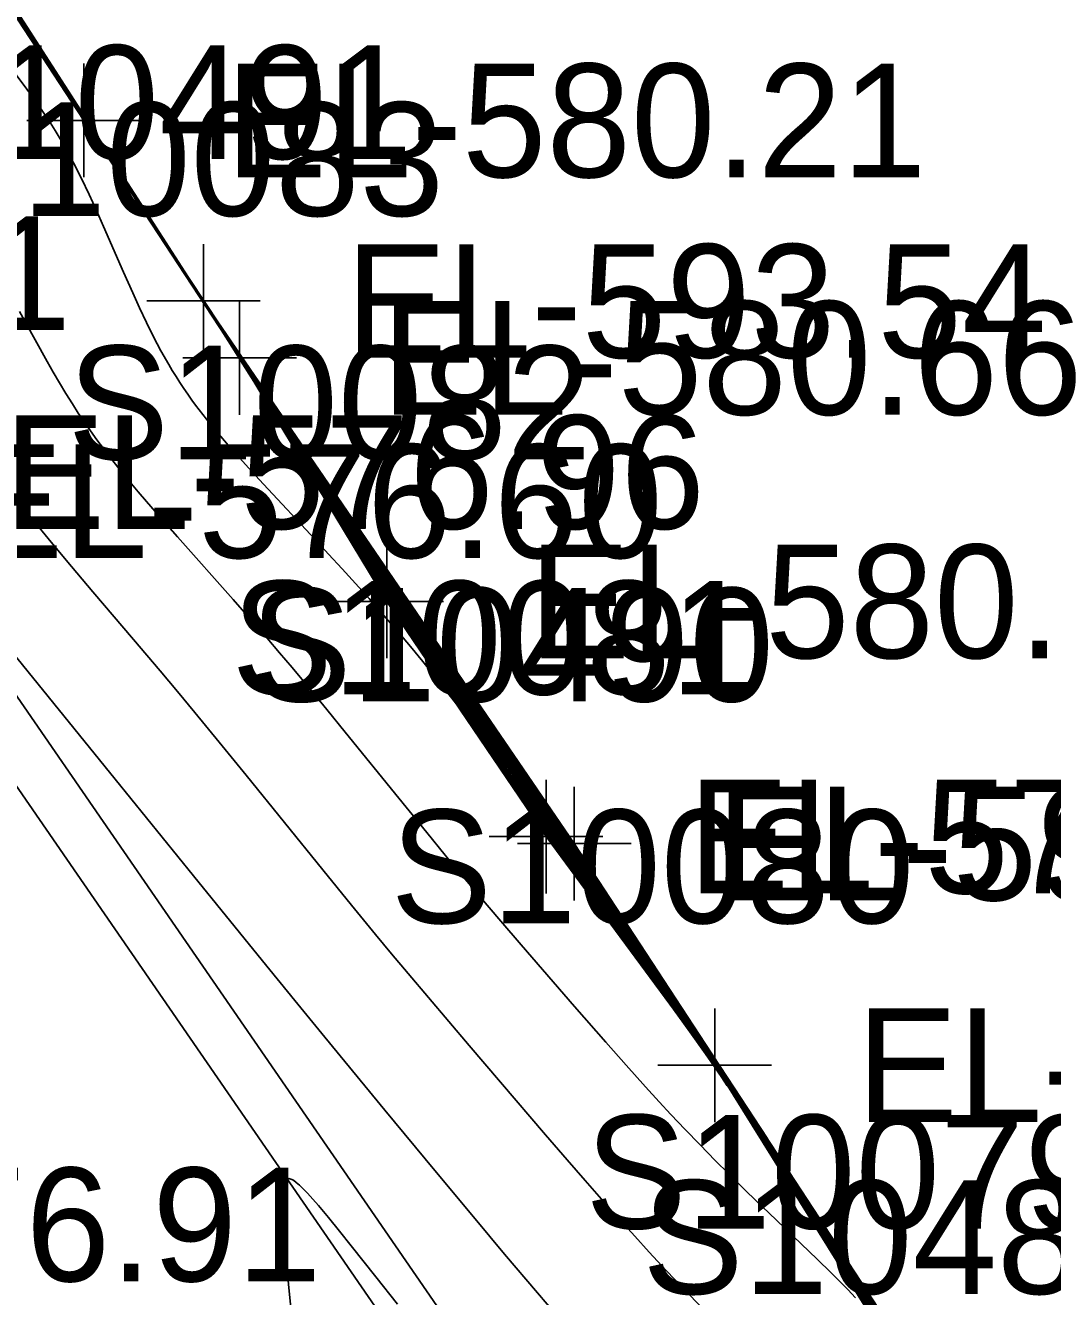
# Model space of a CAD drawing. Extents: x 1729869 to 1735532, y 648588 to 653771.
# Drawn here: x 1732022.74 to 1732058.92, y 650898.96 to 650943.7 of the extents above; entities that cross this region are included whole.
import ezdxf

# ---------------------------------------------------------------- set-up
doc = ezdxf.new("R2010")
doc.units = 0
for name, color, linetype in [('SURVEY - CENTERLINE - Preliminary Text', 7, 'Continuous'), ('SURVEY - CONTOURS - Index with Text', 7, 'Continuous'), ('SURVEY - CONTOURS - Intermediate with optional Text', 7, 'Continuous'), ('SURVEY - DTM - Breaklines', 7, 'Continuous'), ('SURVEY - DTM - Breaklines - Points - Elevations', 7, 'Continuous'), ('SURVEY - DTM - Breaklines - Points - Locators', 7, 'Continuous'), ('SURVEY - DTM - Breaklines - Points - Numbers', 7, 'Continuous'), ('SURVEY - TRAFFIC CONTROL - Pavement Marking - Points - Elevations', 7, 'Continuous'), ('SURVEY - TRANSPORTATION - Features', 7, 'Continuous'), ('SURVEY - TRANSPORTATION - Features - Points - Elevations', 7, 'Continuous')]:
    doc.layers.add(name, color=color, linetype=linetype)

msp = doc.modelspace()

# ---------------------------------------------------------------- linework, layer by layer
at = {"layer": 'SURVEY - CONTOURS - Index with Text'}
for points in [[(1732020.203, 650947.655), (1732023.156, 650943.062), (1732026.308, 650938.17), (1732026.732, 650937.518), (1732027.346, 650936.566), (1732028.219, 650935.22), (1732028.719, 650934.443), (1732029.242, 650933.646), (1732029.379, 650933.443), (1732029.591, 650933.132), (1732029.793, 650932.831), (1732029.989, 650932.536), (1732030.634, 650931.587), (1732030.791, 650931.328), (1732031.066, 650930.902), (1732031.165, 650930.739), (1732031.325, 650930.492), (1732031.544, 650930.172), (1732031.84, 650929.731), (1732032.956, 650928.045), (1732033.255, 650927.597), (1732033.755, 650926.838), (1732034.57, 650925.615), (1732035.462, 650924.289), (1732036.586, 650922.629), (1732037.977, 650920.588), (1732039.904, 650917.775), (1732041.903, 650914.868), (1732042.58, 650913.884), (1732042.737, 650913.66), (1732044.19, 650911.52), (1732044.485, 650911.08), (1732044.66, 650910.816), (1732044.805, 650910.61), (1732045.286, 650909.899), (1732045.402, 650909.742), (1732045.71, 650909.28), (1732046.634, 650907.87), (1732047.568, 650906.448), (1732048.807, 650904.547), (1732050.297, 650902.246), (1732053.257, 650897.67)], [(1732047.458, 650906.384), (1732047.243, 650906.706), (1732046.879, 650907.241), (1732046.638, 650907.588), (1732046.267, 650908.114), (1732045.879, 650908.654), (1732045.478, 650909.207), (1732044.644, 650910.343), (1732043.422, 650911.997), (1732042.986, 650912.591), (1732042.552, 650913.185), (1732042.122, 650913.778), (1732041.24, 650915.01), (1732041.14, 650915.146), (1732038.659, 650918.796), (1732038.555, 650918.946), (1732038.309, 650919.291), (1732038.054, 650919.639), (1732037.922, 650919.816), (1732037.552, 650920.3), (1732037.155, 650920.802), (1732036.737, 650921.318), (1732036.304, 650921.842), (1732035.86, 650922.368), (1732035.276, 650923.044), (1732034.846, 650923.532), (1732034.372, 650924.061), (1732033.897, 650924.583), (1732033.424, 650925.098), (1732032.954, 650925.604), (1732031.13, 650927.555), (1732030.708, 650928.013), (1732030.292, 650928.471), (1732029.886, 650928.93), (1732029.494, 650929.388), (1732029.119, 650929.848), (1732028.738, 650930.341), (1732028.61, 650930.515), (1732028.464, 650930.72), (1732028.322, 650930.927), (1732028.184, 650931.134), (1732028.049, 650931.344), (1732027.918, 650931.556), (1732027.79, 650931.771), (1732027.518, 650932.251), (1732027.258, 650932.746), (1732027.006, 650933.252), (1732026.762, 650933.768), (1732026.523, 650934.29), (1732026.197, 650935.023), (1732025.498, 650936.626), (1732025.247, 650937.191), (1732024.988, 650937.757), (1732024.719, 650938.318), (1732024.439, 650938.871), (1732024.13, 650939.438), (1732023.969, 650939.715), (1732023.793, 650940.005), (1732023.612, 650940.291), (1732023.519, 650940.433), (1732023.168, 650940.948), (1732022.798, 650941.458), (1732022.415, 650941.963)], [(1732025.596, 650939.207), (1732027.396, 650936.453), (1732028.08, 650935.391), (1732029.797, 650932.774), (1732029.877, 650932.657), (1732030.077, 650932.349), (1732030.355, 650931.942), (1732030.476, 650931.755), (1732030.848, 650931.142), (1732031.094, 650930.753), (1732031.332, 650930.37), (1732031.86, 650929.498), (1732032.118, 650929.088), (1732032.282, 650928.85), (1732032.454, 650928.587), (1732032.822, 650928.003), (1732033.18, 650927.448), (1732033.442, 650927.019), (1732034.2, 650925.823), (1732034.454, 650925.426), (1732034.718, 650925.009), (1732034.901, 650924.735), (1732035.481, 650923.85), (1732036.161, 650922.827), (1732036.956, 650921.646), (1732038.298, 650919.671), (1732039.494, 650917.921), (1732040.283, 650916.773), (1732040.891, 650915.897), (1732041.568, 650914.933), (1732042.377, 650913.796), (1732043.193, 650912.654), (1732043.412, 650912.352), (1732043.615, 650912.063), (1732044.034, 650911.474), (1732044.228, 650911.193), (1732044.409, 650910.923), (1732044.706, 650910.521), (1732044.98, 650910.139), (1732045.502, 650909.398), (1732045.757, 650909.032), (1732046.294, 650908.294), (1732047.181, 650906.94), (1732047.322, 650906.717), (1732047.649, 650906.217), (1732047.806, 650905.972), (1732047.951, 650905.74), (1732048.11, 650905.493), (1732048.508, 650904.885), (1732049.267, 650903.695), (1732051.699, 650899.856), (1732052.833, 650898.074)]]:
    msp.add_lwpolyline(points, dxfattribs=at)
at = {"layer": 'SURVEY - CONTOURS - Intermediate with optional Text'}
for points in [[(1732020.391, 650947.248), (1732023.069, 650943.115), (1732025.797, 650938.913), (1732027.591, 650936.16), (1732028.18, 650935.244), (1732029.472, 650933.274), (1732029.713, 650932.908), (1732029.91, 650932.618), (1732030.06, 650932.387), (1732030.368, 650931.934), (1732030.506, 650931.725), (1732030.838, 650931.175), (1732031.064, 650930.82), (1732031.278, 650930.477), (1732031.745, 650929.707), (1732031.987, 650929.33), (1732032.186, 650929.039), (1732032.385, 650928.735), (1732032.791, 650928.097), (1732032.995, 650927.783), (1732033.198, 650927.477), (1732033.435, 650927.087), (1732034.147, 650925.973), (1732034.627, 650925.226), (1732035.477, 650923.937), (1732036.177, 650922.889), (1732036.917, 650921.793), (1732038.293, 650919.769), (1732039.718, 650917.684), (1732040.652, 650916.329), (1732041.318, 650915.373), (1732042.099, 650914.265), (1732043.332, 650912.53), (1732044.006, 650911.57), (1732044.224, 650911.254), (1732044.428, 650910.944), (1732044.692, 650910.587), (1732044.944, 650910.235), (1732045.665, 650909.2), (1732045.93, 650908.84), (1732046.172, 650908.499), (1732047.192, 650906.943), (1732047.322, 650906.74), (1732047.633, 650906.263), (1732047.783, 650906.03), (1732047.914, 650905.821), (1732048.51, 650904.906), (1732049.348, 650903.597), (1732051.771, 650899.788), (1732052.851, 650898.097)], [(1732020.428, 650947.332), (1732024.562, 650940.894), (1732026.443, 650937.972), (1732026.65, 650937.653), (1732027.635, 650936.127), (1732028.256, 650935.171), (1732028.783, 650934.352), (1732028.803, 650934.337), (1732029.073, 650933.926), (1732029.183, 650933.742), (1732029.54, 650933.218), (1732029.971, 650932.573), (1732030.669, 650931.548), (1732030.789, 650931.351), (1732031.016, 650931.004), (1732031.107, 650930.86), (1732031.325, 650930.541), (1732032.955, 650928.1), (1732034.171, 650926.284), (1732035.135, 650924.854), (1732036.561, 650922.752), (1732038.271, 650920.248), (1732042.212, 650914.496), (1732042.957, 650913.402), (1732043.881, 650912.03), (1732045.191, 650910.074), (1732045.269, 650909.969), (1732047.451, 650906.648), (1732048.827, 650904.54), (1732050.879, 650901.383), (1732053.26, 650897.715)], [(1732020.487, 650947.013), (1732023.192, 650942.863), (1732025.663, 650939.082), (1732027.277, 650936.62), (1732027.874, 650935.694), (1732029.901, 650932.604), (1732030.128, 650932.251), (1732030.326, 650931.961), (1732030.458, 650931.747), (1732030.862, 650931.085), (1732031.441, 650930.152), (1732032.08, 650929.099), (1732032.387, 650928.599), (1732032.478, 650928.465), (1732032.595, 650928.281), (1732033.734, 650926.44), (1732034.309, 650925.519), (1732034.597, 650925.062), (1732035.035, 650924.375), (1732035.489, 650923.675), (1732035.827, 650923.159), (1732036.429, 650922.253), (1732037.044, 650921.339), (1732038.307, 650919.478), (1732039.537, 650917.676), (1732040.141, 650916.799), (1732040.766, 650915.899), (1732041.258, 650915.202), (1732041.805, 650914.434), (1732042.756, 650913.117), (1732044.087, 650911.283), (1732044.23, 650911.077), (1732044.396, 650910.846), (1732044.741, 650910.378), (1732045.352, 650909.527), (1732045.945, 650908.693), (1732046.276, 650908.231), (1732046.501, 650907.927), (1732046.658, 650907.703), (1732047.141, 650906.963), (1732047.321, 650906.675), (1732047.681, 650906.125), (1732047.856, 650905.85), (1732048.03, 650905.571), (1732048.208, 650905.291), (1732048.497, 650904.85), (1732048.654, 650904.606), (1732049.626, 650903.063), (1732051.549, 650900.002), (1732052.526, 650898.455)], [(1732020.654, 650946.868), (1732023.327, 650942.738), (1732026.274, 650938.19), (1732027.601, 650936.153), (1732028.278, 650935.101), (1732028.962, 650934.056), (1732029.628, 650933.044), (1732029.881, 650932.671), (1732030.042, 650932.424), (1732030.38, 650931.927), (1732030.536, 650931.693), (1732030.821, 650931.223), (1732031.035, 650930.886), (1732031.224, 650930.585), (1732031.628, 650929.918), (1732031.859, 650929.565), (1732032.093, 650929.223), (1732032.317, 650928.881), (1732032.76, 650928.193), (1732032.985, 650927.846), (1732033.221, 650927.497), (1732033.429, 650927.155), (1732033.871, 650926.467), (1732034.543, 650925.433), (1732035.239, 650924.376), (1732035.965, 650923.29), (1732036.878, 650921.938), (1732038.286, 650919.868), (1732039.678, 650917.832), (1732040.616, 650916.47), (1732041.337, 650915.432), (1732042.093, 650914.354), (1732042.784, 650913.373), (1732043.015, 650913.051), (1732043.256, 650912.701), (1732043.979, 650911.666), (1732044.218, 650911.32), (1732044.452, 650910.963), (1732044.681, 650910.648), (1732044.908, 650910.332), (1732045.574, 650909.368), (1732045.802, 650909.06), (1732046.051, 650908.702), (1732047.195, 650906.957), (1732047.762, 650906.086), (1732047.877, 650905.901), (1732048.282, 650905.283), (1732049.199, 650903.859), (1732051.843, 650899.722), (1732052.087, 650899.343), (1732052.474, 650898.735)], [(1732020.876, 650946.552), (1732023.542, 650942.425), (1732026.283, 650938.187), (1732027.856, 650935.766), (1732028.373, 650934.962), (1732028.773, 650934.349), (1732029.358, 650933.458), (1732029.544, 650933.179), (1732029.702, 650932.947), (1732029.853, 650932.724), (1732030.025, 650932.461), (1732030.562, 650931.669), (1732030.808, 650931.263), (1732031.171, 650930.691), (1732031.511, 650930.131), (1732031.738, 650929.791), (1732032.008, 650929.396), (1732032.488, 650928.658), (1732032.971, 650927.915), (1732033.244, 650927.516), (1732033.426, 650927.22), (1732033.626, 650926.908), (1732034.248, 650925.955), (1732034.962, 650924.873), (1732035.723, 650923.735), (1732036.629, 650922.392), (1732038.025, 650920.34), (1732039.638, 650917.981), (1732040.579, 650916.612), (1732041.356, 650915.49), (1732042.718, 650913.54), (1732042.92, 650913.26), (1732043.184, 650912.871), (1732044.207, 650911.392), (1732044.472, 650910.988), (1732044.872, 650910.427), (1732045.48, 650909.542), (1732045.67, 650909.285), (1732045.933, 650908.902), (1732047.739, 650906.142), (1732047.857, 650905.958), (1732048.265, 650905.334), (1732049.263, 650903.788), (1732052.706, 650898.422)], [(1732052.485, 650898.469), (1732051.468, 650900.086), (1732049.02, 650903.999), (1732048.635, 650904.61), (1732048.263, 650905.181), (1732047.883, 650905.785), (1732047.696, 650906.079), (1732047.313, 650906.666), (1732047.113, 650906.987), (1732046.838, 650907.409), (1732046.751, 650907.541), (1732046.377, 650908.047), (1732045.728, 650908.959), (1732045.077, 650909.864), (1732044.408, 650910.783), (1732042.473, 650913.431), (1732041.788, 650914.377), (1732041.233, 650915.151), (1732040.674, 650915.943), (1732040.211, 650916.607), (1732039.559, 650917.553), (1732038.444, 650919.185), (1732037.429, 650920.679), (1732036.762, 650921.668), (1732036.104, 650922.656), (1732035.62, 650923.392), (1732035.114, 650924.176), (1732034.679, 650924.864), (1732034.368, 650925.359), (1732033.749, 650926.359), (1732032.574, 650928.277), (1732032.519, 650928.357), (1732031.497, 650930.04), (1732030.863, 650931.067), (1732030.309, 650931.975), (1732030.193, 650932.146), (1732029.881, 650932.624), (1732029.662, 650932.963), (1732027.767, 650935.851), (1732027.357, 650936.488), (1732024.432, 650940.948), (1732021.077, 650946.081)], [(1732021.324, 650945.754), (1732025.088, 650939.975), (1732025.981, 650938.606), (1732027.412, 650936.421), (1732027.978, 650935.541), (1732029.875, 650932.65), (1732029.929, 650932.57), (1732030.096, 650932.31), (1732030.341, 650931.951), (1732030.457, 650931.767), (1732030.857, 650931.112), (1732031.123, 650930.687), (1732031.386, 650930.261), (1732031.972, 650929.294), (1732032.252, 650928.844), (1732032.38, 650928.657), (1732032.523, 650928.436), (1732032.851, 650927.91), (1732033.005, 650927.669), (1732033.17, 650927.406), (1732033.447, 650926.956), (1732034.254, 650925.673), (1732034.807, 650924.798), (1732034.966, 650924.558), (1732035.485, 650923.762), (1732035.865, 650923.186), (1732036.427, 650922.344), (1732037.285, 650921.072), (1732038.669, 650919.037), (1732039.797, 650917.387), (1732040.542, 650916.309), (1732041.094, 650915.52), (1732041.533, 650914.898), (1732042.112, 650914.087), (1732044.061, 650911.377), (1732044.397, 650910.892), (1732044.725, 650910.449), (1732045.015, 650910.044), (1732045.576, 650909.253), (1732045.85, 650908.863), (1732046.168, 650908.424), (1732046.412, 650908.094), (1732046.861, 650907.411), (1732047.164, 650906.948), (1732047.323, 650906.695), (1732047.665, 650906.171), (1732047.83, 650905.912), (1732047.99, 650905.656), (1732048.157, 650905.395), (1732048.502, 650904.869), (1732049.014, 650904.065), (1732051.812, 650899.63), (1732052.564, 650898.445)], [(1732021.348, 650945.847), (1732024.638, 650940.745), (1732026.65, 650937.632), (1732026.8, 650937.403), (1732027.357, 650936.543), (1732027.881, 650935.735), (1732028.648, 650934.545), (1732029.3, 650933.552), (1732029.461, 650933.312), (1732029.646, 650933.041), (1732029.824, 650932.776), (1732030.007, 650932.498), (1732030.598, 650931.628), (1732030.798, 650931.298), (1732031.118, 650930.797), (1732031.394, 650930.343), (1732031.927, 650929.56), (1732032.962, 650927.982), (1732033.256, 650927.547), (1732033.423, 650927.283), (1732033.604, 650927.003), (1732034.37, 650925.841), (1732035.191, 650924.61), (1732036.032, 650923.36), (1732037.182, 650921.665), (1732038.824, 650919.26), (1732040.263, 650917.161), (1732041.376, 650915.547), (1732042.65, 650913.71), (1732042.821, 650913.474), (1732043.111, 650913.042), (1732044.197, 650911.458), (1732044.485, 650911.025), (1732044.665, 650910.762), (1732044.837, 650910.52), (1732045.206, 650909.978), (1732045.384, 650909.72), (1732045.536, 650909.513), (1732045.818, 650909.096), (1732047.713, 650906.204), (1732048.785, 650904.555), (1732050.112, 650902.498), (1732053.065, 650897.916)], [(1732052.44, 650898.491), (1732051.813, 650899.488), (1732050.45, 650901.675), (1732049.219, 650903.652), (1732048.618, 650904.611), (1732048.324, 650905.06), (1732047.913, 650905.716), (1732047.71, 650906.033), (1732047.506, 650906.346), (1732047.292, 650906.678), (1732047.015, 650907.121), (1732046.957, 650907.209), (1732046.892, 650907.303), (1732046.494, 650907.843), (1732045.806, 650908.808), (1732045.455, 650909.294), (1732044.731, 650910.287), (1732042.517, 650913.295), (1732041.764, 650914.329), (1732041.2, 650915.114), (1732040.659, 650915.877), (1732040.3, 650916.389), (1732039.583, 650917.426), (1732038.865, 650918.474), (1732037.892, 650919.904), (1732037.162, 650920.983), (1732036.796, 650921.527), (1732036.433, 650922.073), (1732036.073, 650922.618), (1732035.589, 650923.361), (1732035.127, 650924.084), (1732034.782, 650924.63), (1732034.439, 650925.182), (1732034.096, 650925.738), (1732033.412, 650926.859), (1732031.912, 650929.334), (1732031.202, 650930.497), (1732030.844, 650931.077), (1732030.266, 650932.003), (1732030.028, 650932.379), (1732029.661, 650932.954), (1732029.342, 650933.445), (1732027.623, 650936.066), (1732027.41, 650936.397), (1732025.528, 650939.263), (1732023.075, 650942.993), (1732021.446, 650945.479)], [(1732023.804, 650942.094), (1732026.424, 650938.012), (1732027.638, 650936.129), (1732028.294, 650935.12), (1732028.941, 650934.133), (1732029.485, 650933.311), (1732029.952, 650932.613), (1732030.438, 650931.9), (1732030.704, 650931.509), (1732030.792, 650931.363), (1732032.295, 650929.131), (1732034.395, 650926.024), (1732036.164, 650923.422), (1732037.928, 650920.839), (1732041.102, 650916.204), (1732042.178, 650914.624), (1732042.865, 650913.604), (1732043.867, 650912.105), (1732045.195, 650910.103), (1732046.595, 650907.976), (1732048.487, 650905.087), (1732050.844, 650901.472), (1732053.18, 650897.886)], [(1732027.18, 650936.855), (1732028.242, 650935.213), (1732028.965, 650934.11), (1732029.661, 650933.063), (1732030.168, 650932.309), (1732030.432, 650931.92), (1732030.737, 650931.473), (1732030.792, 650931.387), (1732032.613, 650928.71), (1732035.848, 650923.969), (1732040.321, 650917.436), (1732041.108, 650916.281), (1732042.062, 650914.87), (1732042.756, 650913.833), (1732043.522, 650912.678), (1732044.856, 650910.654), (1732047.454, 650906.688), (1732048.862, 650904.538)], [(1732051.979, 650898.914), (1732051.703, 650899.207), (1732051.417, 650899.5), (1732051.122, 650899.794), (1732050.624, 650900.278), (1732048.929, 650901.903), (1732048.497, 650902.319), (1732048.073, 650902.731), (1732047.504, 650903.289), (1732047.048, 650903.744), (1732046.491, 650904.31), (1732045.978, 650904.841), (1732045.474, 650905.374), (1732045.064, 650905.817), (1732044.582, 650906.347), (1732043.904, 650907.105), (1732043.185, 650907.918), (1732042.085, 650909.177), (1732040.207, 650911.341), (1732039.484, 650912.178), (1732038.739, 650913.052), (1732038.111, 650913.799), (1732037.531, 650914.497), (1732036.877, 650915.294), (1732035.892, 650916.505), (1732034.01, 650918.829), (1732033.361, 650919.624), (1732032.71, 650920.414), (1732032.134, 650921.105), (1732031.694, 650921.624), (1732031.253, 650922.139), (1732030.711, 650922.763), (1732030.064, 650923.496), (1732028.104, 650925.7), (1732027.312, 650926.599), (1732027.011, 650926.945), (1732026.713, 650927.293), (1732026.419, 650927.643), (1732026.131, 650927.994), (1732025.785, 650928.428), (1732025.489, 650928.813), (1732025.261, 650929.121), (1732025.038, 650929.431), (1732024.82, 650929.745), (1732024.607, 650930.062), (1732024.399, 650930.383), (1732024.17, 650930.751), (1732023.945, 650931.124), (1732023.725, 650931.5), (1732023.509, 650931.879), (1732023.082, 650932.643), (1732022.533, 650933.636)], [(1732046.816, 650898.301), (1732045.933, 650899.229), (1732045.314, 650899.884), (1732044.712, 650900.53), (1732044.206, 650901.082), (1732043.713, 650901.628), (1732043.035, 650902.387), (1732042.455, 650903.041), (1732041.818, 650903.77), (1732041.056, 650904.653), (1732039.47, 650906.505), (1732038.375, 650907.793), (1732036.223, 650910.335), (1732035.642, 650911.027), (1732035.077, 650911.708), (1732034.234, 650912.734), (1732033.215, 650913.984), (1732030.519, 650917.311), (1732029.573, 650918.471), (1732028.707, 650919.522), (1732028.098, 650920.256), (1732027.486, 650920.985), (1732026.547, 650922.091), (1732025.124, 650923.765), (1732024.183, 650924.882), (1732023.547, 650925.646), (1732023.127, 650926.159), (1732022.823, 650926.538), (1732022.512, 650926.932)], [(1732041.454, 650898.293), (1732040.775, 650899.088), (1732039.622, 650900.454), (1732038.579, 650901.699), (1732037.167, 650903.398), (1732035.407, 650905.522), (1732033.285, 650908.096), (1732032.228, 650909.385), (1732031.089, 650910.782), (1732028.666, 650913.773), (1732025.911, 650917.174), (1732022.285, 650921.636)], [(1732035.852, 650898.696), (1732035.088, 650899.657), (1732034.221, 650900.751), (1732033.809, 650901.264), (1732033.421, 650901.74), (1732033.064, 650902.167), (1732032.867, 650902.394), (1732032.684, 650902.596), (1732032.599, 650902.687), (1732032.517, 650902.771), (1732032.396, 650902.887), (1732032.285, 650902.982), (1732032.185, 650903.053), (1732032.097, 650903.099), (1732032.02, 650903.116), (1732031.955, 650903.103), (1732031.9, 650903.053), (1732031.858, 650902.968), (1732031.828, 650902.851), (1732031.809, 650902.702), (1732031.8, 650902.527), (1732031.798, 650902.325), (1732031.804, 650902.074), (1732031.817, 650901.796), (1732031.835, 650901.493), (1732031.883, 650900.853), (1732031.943, 650900.148), (1732032.014, 650899.396), (1732032.281, 650896.665)]]:
    msp.add_lwpolyline(points, dxfattribs=at)
at = {"layer": 'SURVEY - DTM - Breaklines'}
for points in [[(1732113.007, 650812.16), (1732098.885, 650832.683), (1732084.634, 650853.212), (1732070.443, 650873.845), (1732055.723, 650894.054), (1732042.075, 650914.908), (1732029.016, 650934.005), (1732015.459, 650955.044), (1732003.052, 650973.968), (1731989.798, 650995.07), (1731976.605, 651016.091), (1731963.895, 651036.118), (1731950.601, 651057.29), (1731936.956, 651078.167), (1731923.152, 651099.071)], [(1732102.153, 650804.616), (1732073.748, 650845.695), (1732045.347, 650886.865), (1732016.99, 650927.983), (1731988.568, 650969.12), (1731970.42, 650996.284), (1731969.494, 650997.549)], [(1732112.277, 650811.653), (1732107.544, 650817.969), (1732106.693, 650820.85), (1732101.431, 650827.09), (1732092.964, 650839.561), (1732080.137, 650858.446), (1732079.028, 650860.985), (1732076.136, 650864.318), (1732073.466, 650867.37), (1732053.717, 650896.357), (1732047.019, 650907.102), (1732041.081, 650915.154), (1732035.472, 650923.431), (1732030.287, 650932), (1732024.797, 650940.36), (1732019.321, 650948.729), (1732013.942, 650957.165), (1732008.505, 650965.587), (1732003.045, 650973.966)]]:
    msp.add_lwpolyline(points, dxfattribs=at)
at = {"layer": 'SURVEY - DTM - Breaklines - Points - Locators'}
for p, q in [((1732024.797, 650942.36), (1732024.797, 650938.36)), ((1732026.797, 650940.36), (1732022.797, 650940.36)), ((1732029.016, 650936.005), (1732029.016, 650932.005)), ((1732031.016, 650934.005), (1732027.016, 650934.005)), ((1732030.287, 650934), (1732030.287, 650930)), ((1732032.287, 650932), (1732028.287, 650932)), ((1732035.472, 650925.431), (1732035.472, 650921.431)), ((1732037.472, 650923.431), (1732033.472, 650923.431)), ((1732041.081, 650917.154), (1732041.081, 650913.154)), ((1732042.075, 650916.908), (1732042.075, 650912.908)), ((1732043.081, 650915.154), (1732039.081, 650915.154)), ((1732044.075, 650914.908), (1732040.075, 650914.908)), ((1732047.019, 650909.102), (1732047.019, 650905.102)), ((1732049.019, 650907.102), (1732045.019, 650907.102))]:
    msp.add_line(p, q, dxfattribs=at)
at = {"layer": 'SURVEY - TRANSPORTATION - Features'}
msp.add_lwpolyline([(1731968.374, 650998.805), (1731968.232, 650997.903), (1731968.308, 650996.747), (1731968.923, 650995.273), (1731987.082, 650968.094), (1732015.503, 650926.959), (1732043.863, 650885.836), (1732072.262, 650844.669), (1732100.659, 650803.577)], dxfattribs=at)

# ---------------------------------------------------------------- texts
at = {"layer": 'SURVEY - CENTERLINE - Preliminary Text'}
msp.add_text('S 34%%d 41\' 09" E', height=6, rotation=304.6858, dxfattribs=at).set_placement((1732003.119, 650906.155))
at = {"layer": 'SURVEY - DTM - Breaklines - Points - Elevations'}
for s, p in [('EL-580.21', (1732029.797, 650938.36)), ('EL-593.54', (1732034.016, 650932.005)), ('EL-580.66', (1732035.287, 650930)), ('EL-576.96', (1732021.99, 650925.983)), ('EL-580.11', (1732040.472, 650921.431)), ('EL-579.86', (1732046.081, 650913.154)), ('EL-593.55', (1732047.075, 650912.908)), ('EL-579.62', (1732052.019, 650905.102))]:
    msp.add_text(s, height=4, dxfattribs=at).set_placement(p)
at = {"layer": 'SURVEY - DTM - Breaklines - Points - Numbers'}
for s, p in [('S10491', (1732017.934, 650939.005)), ('S10083', (1732019.047, 650937)), ('S10481', (1732005.908, 650932.983)), ('S10082', (1732024.232, 650928.431)), ('S10081', (1732029.999, 650920.154)), ('S10490', (1732030.662, 650919.908)), ('S10080', (1732035.606, 650912.102)), ('S10079', (1732042.462, 650901.357)), ('S10489', (1732044.468, 650899.054))]:
    msp.add_text(s, height=4, dxfattribs=at).set_placement(p)
at = {"layer": 'SURVEY - TRAFFIC CONTROL - Pavement Marking - Points - Elevations'}
msp.add_text('EL-576.91', height=4, dxfattribs=at).set_placement((1732008.481, 650899.498))
at = {"layer": 'SURVEY - TRANSPORTATION - Features - Points - Elevations'}
msp.add_text('EL-576.60', height=4, dxfattribs=at).set_placement((1732020.503, 650924.959))

doc.saveas('drawing.dxf')
